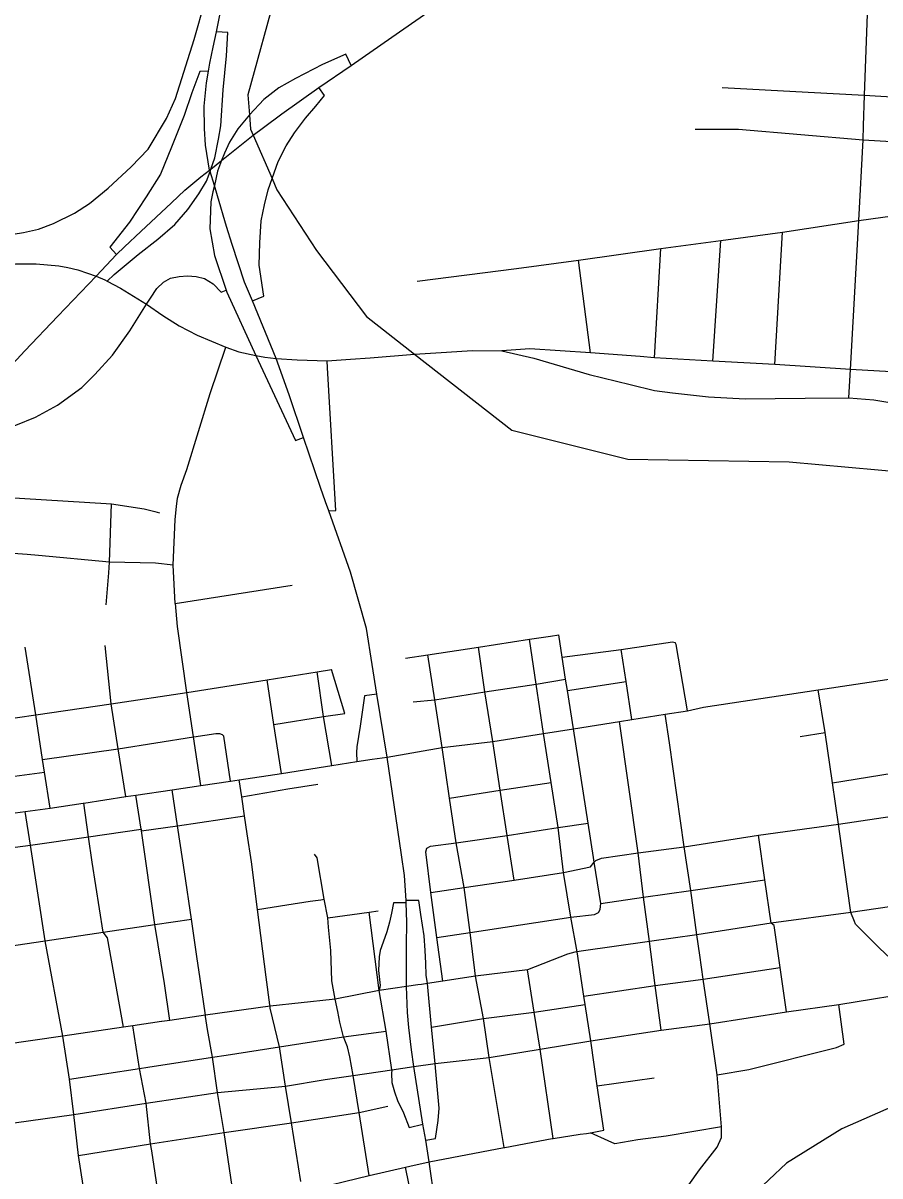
# Model space of a CAD drawing. Extents: x 1729596 to 1934326, y 644115 to 911751.
# Drawn here: x 1821078 to 1825769, y 712004 to 718312 of the extents above; entities that cross this region are included whole.
import ezdxf

# ---------------------------------------------------------------- set-up
doc = ezdxf.new("R2010")
doc.units = 0
for name, color, linetype in [('GM_X_City_Street', 7, 'Continuous'), ('GM_X_Interchange_Ramps', 7, 'Continuous'), ('GM_X_Interstate_Route', 7, 'Continuous'), ('GM_X_State_Route', 7, 'Continuous'), ('GM_X_Township', 7, 'Continuous'), ('GM_X_US_Route', 7, 'Continuous')]:
    doc.layers.add(name, color=color, linetype=linetype)

msp = doc.modelspace()

# ---------------------------------------------------------------- linework, layer by layer
at = {"layer": 'GM_X_City_Street'}
for points in [[(1825679.5, 717748.7), (1825683.5, 717916.3), (1825704.9, 718460.8), (1825717.3, 718785.6), (1825716.4, 718828.2), (1825686.9, 718942.5), (1825656.5, 719005.8), (1825556.2, 719149.7), (1825505.5, 719215.9), (1825443.4, 719335.4), (1825433.4, 719371.2), (1825373.9, 719782.8), (1825313.3, 720210), (1825244, 720648.8), (1825194, 721020.1), (1825145, 721362.7), (1825093.8, 721718.6), (1825028.7, 722172.6), (1825008.7, 722334.1), (1824962.7, 722631.8), (1824921.9, 722917.4), (1824826.4, 723551.1), (1824820.4, 723602.3), (1824732.5, 724216)], [(1820208.3, 717254.3), (1820226, 717250.6), (1820291, 717235), (1820400.4, 717207.2), (1820561, 717176.8), (1820712, 717154.2), (1820819.7, 717146.9), (1820939.5, 717148.2), (1821024.5, 717156.8), (1821080.4, 717165.3), (1821161.7, 717184.6), (1821244.2, 717215), (1821359.6, 717271.4), (1821442.1, 717323.5), (1821543.4, 717409), (1821670.3, 717524.5), (1821763, 717621.5), (1821863.5, 717789.9), (1821912.7, 717898.9), (1822014.9, 718220.8), (1822074.3, 718432.4), (1822094.6, 718529.9)], [(1824906, 717959.9), (1825376.8, 717933.5)], [(1825376.8, 717933.5), (1825683.5, 717916.3), (1825742.9, 717912.8)], [(1825742.9, 717912.8), (1826736.6, 717854.5)], [(1824757.4, 717730.6), (1824993.8, 717730.7), (1825677.7, 717673.2), (1826238.2, 717640.7)], [(1825598.7, 716261.9), (1825607.8, 716416.3), (1825652.9, 717232.3), (1825677.7, 717673.2), (1825679.5, 717748.7)], [(1825652.9, 717232.3), (1826218.1, 717309.2), (1826327.4, 717324.8), (1826820.1, 717392.5), (1826861.8, 717400.3)], [(1823779.5, 716969.6), (1824118.7, 717013.6), (1824569.3, 717077.4), (1824898.4, 717122.2), (1825235.9, 717168), (1825652.9, 717232.3)], [(1825193.4, 716443.3), (1825235.9, 717168)], [(1824535.4, 716480.6), (1824569.3, 717077.4)], [(1824854.8, 716462.4), (1824898.4, 717122.2)], [(1824184.7, 716507.6), (1824118.7, 717013.6)], [(1823236.3, 716899.3), (1823779.5, 716969.6)], [(1821900.7, 715346.4), (1821910, 715594.7), (1821918.2, 715667.1), (1821924.4, 715712.6), (1821943.1, 715783), (1821974.1, 715869.9), (1822102.6, 716284.9), (1822187.7, 716537.9)], [(1820700.9, 715733.2), (1821562.3, 715681.6), (1821741.7, 715653.4), (1821799.5, 715639.9), (1821825.4, 715631.2)], [(1821547.3, 715304.5), (1821552, 715362.9), (1821562.3, 715681.6)], [(1821162.6, 715397.6), (1821099.9, 715403.2), (1820530, 715444.3)], [(1821900.7, 715346.4), (1821802.7, 715355.8), (1821552, 715362.9), (1821162.6, 715397.6)], [(1821533.4, 715129.1), (1821547.3, 715304.5)], [(1821911.7, 715135), (1821911.6, 715136.6), (1821900.7, 715346.4)], [(1821911.6, 715136.6), (1822550.8, 715237.1)], [(1822050.9, 714139.4), (1822010.7, 714406.1), (1821975.3, 714649.1), (1821922.8, 715009.3), (1821911.7, 715135)], [(1823171.8, 714836.2), (1823293.5, 714854.8), (1823571.5, 714896.4), (1823849.6, 714940.2), (1823964.8, 714957.7), (1824010.6, 714965)], [(1823927.7, 714423.8), (1823886.1, 714694.6), (1823849.6, 714940.2)], [(1824090.7, 714450.4), (1824058, 714660.6), (1824048.4, 714721.4), (1824029.2, 714843), (1824010.6, 714965)], [(1824029.2, 714843), (1824351.8, 714885), (1824632.4, 714926.6), (1824647.6, 714922.5)], [(1821225.8, 714017), (1821195.1, 714213.9), (1821185, 714282.1), (1821148.5, 714527), (1821089.5, 714897.1)], [(1821640.4, 714079.2), (1821598.9, 714340.6), (1821560, 714587), (1821526.9, 714906.3)], [(1823650.4, 714381.2), (1823606, 714652.1), (1823571.5, 714896.4)], [(1824411.3, 714501.6), (1824379, 714709.4), (1824351.8, 714885)], [(1824715.9, 714549.2), (1824653.2, 714911.3), (1824647.6, 714922.5)], [(1823372.3, 714347.6), (1823331.6, 714608.5), (1823293.5, 714854.8)], [(1819728.8, 714315.6), (1820544.4, 714437.2), (1820845.6, 714482.2), (1821148.5, 714527), (1821560, 714587), (1821975.3, 714649.1), (1822147.6, 714676.4), (1822413.7, 714718.5), (1822688.7, 714762), (1822766.8, 714775.1)], [(1822768.1, 714249), (1822723.6, 714517.3), (1822688.7, 714762)], [(1822839.2, 714534), (1822766.8, 714775.1)], [(1822492.2, 714205.8), (1822451.2, 714473.4), (1822413.7, 714718.5)], [(1823213.2, 714597.3), (1823331.6, 714608.5), (1823606, 714652.1), (1823886.1, 714694.6), (1824048.4, 714721.4)], [(1824058, 714660.6), (1824379, 714709.4)], [(1825629.3, 713395.5), (1825609.5, 713445.6), (1825575.3, 713691.7), (1825542, 713928.8), (1825509.3, 714155), (1825469.8, 714430), (1825430.7, 714663.4)], [(1822451.2, 714473.4), (1822723.6, 714517.3), (1822839.2, 714534)], [(1824570.8, 712801.2), (1824538.5, 713045.1), (1824506.8, 713286.8), (1824475.1, 713528.5), (1824445.3, 713772.6), (1824342.2, 714490.4)], [(1824782.5, 713212.7), (1824767, 713323), (1824732.8, 713565.8), (1824696.7, 713805.2), (1824616, 714373.5), (1824593.7, 714530)], [(1822013, 714406.4), (1822133.3, 714425.1), (1822153.9, 714425), (1822167.4, 714419.3)], [(1824184.9, 712239.4), (1824257.8, 712255), (1824221.3, 712496.3), (1824186.6, 712742.9), (1824154.8, 712941.6), (1824148, 712987.5), (1824110.9, 713230.9), (1824076.7, 713419.7), (1824036.1, 713664.3), (1824007.5, 713910.4), (1823968.6, 714156.6), (1823927.7, 714423.8)], [(1824201.2, 713745.8), (1824172.3, 713934.8), (1824090.7, 714450.4)], [(1825331.2, 714407.6), (1825469.8, 714430)], [(1821599.5, 714340.7), (1822010.7, 714406.1), (1822013, 714406.4)], [(1822212.8, 714163.8), (1822177.3, 714409.8), (1822167.4, 714419.3)], [(1823766.8, 713623), (1823728.1, 713867.2), (1823690.7, 714114), (1823650.4, 714381.2)], [(1821185, 714282.1), (1821598.9, 714340.6), (1821599.5, 714340.7)], [(1823550.9, 713128.2), (1823525.7, 713336.4), (1823492.4, 713582.7), (1823449.9, 713827), (1823413.4, 714070.7), (1823372.3, 714347.6)], [(1820879.5, 714170.7), (1820892.7, 714172.7), (1821195.1, 714213.9)], [(1822429.1, 712940.9), (1822409.7, 713091.3), (1822362, 713461.3), (1822328.4, 713721.8), (1822305.1, 713876.2), (1822290.4, 713973.3), (1822274.9, 714078.3), (1822260.8, 714171)], [(1825509.3, 714155), (1825835.2, 714207.8)], [(1821952.3, 713727.3), (1821924.2, 713919.6), (1821895.1, 714116.4)], [(1822274.9, 714078.3), (1822528.1, 714122), (1822691.9, 714147.2)], [(1823413.4, 714070.7), (1823690.7, 714114), (1823968.6, 714156.6)], [(1821456.6, 713721.3), (1821435.4, 713859.4), (1821410.5, 714044.3)], [(1821882, 712855), (1821851.6, 713056.2), (1821798.9, 713379.5), (1821725.7, 713891.3), (1821724, 713901.9), (1821696.1, 714087.3)], [(1821610.4, 710722.8), (1821550.3, 711034.5), (1821500, 711338.3), (1821477.4, 711488.5), (1821454.9, 711646.5), (1821381.4, 712116.6), (1821355.7, 712340.2), (1821332.4, 712533.3), (1821296, 712769.2), (1821198.6, 713290.2), (1821119.4, 713812.8), (1821090.4, 713997.4)], [(1823309.8, 713554.3), (1823492.4, 713582.7), (1823766.8, 713623), (1824036.1, 713664.3), (1824185.2, 713695.2), (1824205, 713720.9), (1824214.4, 713729.1), (1824245.3, 713742), (1824445.3, 713772.6), (1824696.7, 713805.2), (1825104.9, 713868.2), (1825542, 713928.8), (1825958.5, 713990.1)], [(1820157.2, 713664), (1820476.8, 713713.9), (1820796.8, 713760.1), (1820827, 713769.4), (1820865.8, 713781.5), (1821119.4, 713812.8), (1821435.4, 713859.4), (1821724, 713901.9), (1821725.7, 713891.3), (1821924.2, 713919.6)], [(1821924.2, 713919.6), (1822290.4, 713973.3)], [(1823282.1, 713777.7), (1823288.1, 713798.1), (1823307.9, 713808.5), (1823449.9, 713827), (1823728.1, 713867.2), (1824007.5, 713910.4), (1824172.3, 713934.8)], [(1825192.3, 713361), (1825190.5, 713373.9), (1825172.7, 713387.3), (1825139.2, 713624.2), (1825104.9, 713868.2)], [(1822031, 713192.3), (1821999.3, 713409.6), (1821961.2, 713667.2), (1821952.3, 713727.3)], [(1822786.9, 712971.6), (1822768.8, 713071.4), (1822763.5, 713236.9), (1822750.6, 713364.4), (1822746.1, 713416.7), (1822726.3, 713517.4), (1822688.3, 713743.7), (1822673, 713764.8)], [(1823375.6, 713069.7), (1823343.8, 713307.8), (1823309.8, 713554.3), (1823282.1, 713777.7)], [(1824240.8, 713494.2), (1824205, 713720.9), (1824201.2, 713745.8)], [(1821627.1, 712817.8), (1821540.9, 713306.3), (1821515.7, 713337.2), (1821456.6, 713721.3)], [(1824732.8, 713565.8), (1825139.2, 713624.2)], [(1824240.8, 713494.2), (1824475.1, 713528.5), (1824732.8, 713565.8)], [(1822362, 713461.3), (1822521.6, 713486.3), (1822649.6, 713507.2), (1822708.6, 713514.8), (1822726.3, 713517.4)], [(1824076.7, 713419.7), (1824206.5, 713435.2), (1824228.1, 713445), (1824237.2, 713461.4), (1824240.8, 713494.2)], [(1822746.1, 713416.7), (1822973.4, 713446.8), (1823022.1, 713454.3)], [(1823096.8, 712583.7), (1823065.4, 712796.4), (1823027.1, 713018.3), (1822973.4, 713446.8)], [(1823525.7, 713336.4), (1824076.7, 713419.7)], [(1820233.6, 713147.2), (1820553.5, 713195.4), (1820875.4, 713242), (1821198.6, 713290.2), (1821515.7, 713337.2), (1821798.9, 713379.5), (1821999.3, 713409.6)], [(1825257.5, 712901.2), (1825223.1, 713143.6), (1825192.3, 713361)], [(1826012.8, 713018.8), (1825766.7, 713249.7), (1825691.5, 713324.9), (1825634.8, 713381.5), (1825629.3, 713395.5)], [(1823343.8, 713307.8), (1823525.7, 713336.4)], [(1822237.9, 711848.2), (1822179.3, 712241.5), (1822142.6, 712460.8), (1822115.4, 712652.9), (1822088.6, 712804.5), (1822077.4, 712876.5), (1822076.4, 712882.7), (1822045.2, 713095), (1822031, 713192.3)], [(1824901.7, 712272.7), (1824878.5, 712557.5), (1824837.6, 712835.2), (1824801, 713081.3), (1824782.5, 713212.7)], [(1823630.2, 712652.6), (1823597.8, 712864.8), (1823554.8, 713096.6), (1823550.9, 713128.2)], [(1823980.3, 712209.2), (1823908, 712696.9), (1823875.2, 712899.8), (1823840, 713132)], [(1824148, 712987.5), (1824538.5, 713045.1), (1824801, 713081.3), (1825223.1, 713143.6)], [(1823334.8, 712619), (1823314.4, 712817.9), (1823291.9, 713057.1)], [(1822885.2, 712553.3), (1822867.2, 712656.2), (1822853.3, 712710.4), (1822831.7, 712765.1), (1822812.7, 712845.1), (1822800.6, 712904), (1822786.9, 712971.6)], [(1822598.6, 711973.5), (1822546.8, 712295), (1822515, 712494.6), (1822482.1, 712709.4), (1822431.6, 712921.9), (1822430.1, 712933.2), (1822429.1, 712940.9)], [(1823314.4, 712817.9), (1823597.8, 712864.8), (1823875.2, 712899.8), (1824154.8, 712941.6)], [(1824878.5, 712557.5), (1825051.4, 712586.8), (1825530.2, 712706.9), (1825573.6, 712724.1), (1825543.8, 712941.7)], [(1821782.4, 712140.5), (1821776.5, 712179.1), (1821752.8, 712402.6), (1821715.5, 712592.4), (1821678.6, 712825.3)], [(1822189.4, 712664.3), (1822482.1, 712709.4), (1822831.7, 712765.1), (1823065.4, 712796.4)], [(1821760.8, 712599.2), (1822115.4, 712652.9), (1822189.4, 712664.3)], [(1821332.4, 712533.3), (1821715.5, 712592.4), (1821760.8, 712599.2)], [(1823710.9, 712158.7), (1823630.2, 712652.6)], [(1822973.1, 712005.9), (1822917.5, 712350.5), (1822885.2, 712553.3)], [(1824221.3, 712496.3), (1824533.5, 712541.3)], [(1821381.4, 712116.6), (1821776.5, 712179.1), (1822179.3, 712241.5), (1822546.8, 712295), (1822917.5, 712350.5), (1823074.4, 712385.9)], [(1823975.2, 712208.2), (1823980.3, 712209.2), (1824127.6, 712231.6), (1824163.2, 712236.8), (1824184.9, 712239.4)], [(1824901.7, 712272.7), (1824598.1, 712222), (1824443.6, 712201.2), (1824317.7, 712179.5), (1824281.7, 712195.7), (1824184.9, 712239.4)], [(1824208.8, 711403.5), (1824276, 711411.5), (1824347.5, 711448.2), (1824401, 711514.1), (1824470.7, 711620), (1824584.2, 711738.5), (1824673.6, 711885.2), (1824781.2, 712037.1), (1824878.4, 712162.1), (1824901.9, 712213.3), (1824901.7, 712272.7)], [(1823194.7, 712057.7), (1823300.3, 712080.5), (1823710.9, 712158.7), (1823714.8, 712159.4)], [(1823714.8, 712159.4), (1823975.2, 712208.2)], [(1822016.3, 710829.4), (1821942.7, 711125.7), (1821894.9, 711426.9), (1821843.7, 711738.5), (1821782.4, 712140.5)], [(1822627.7, 711922.2), (1822973.1, 712005.9), (1823171.8, 712052.8), (1823194.7, 712057.7)], [(1823230, 711746.4), (1823233.5, 711747.2), (1823224.8, 711793.2), (1823171.8, 712052.8)]]:
    msp.add_lwpolyline(points, dxfattribs=at)
at = {"layer": 'GM_X_Interchange_Ramps'}
for points in [[(1821537.6, 716899.7), (1821577, 716935.3), (1821708.4, 717045.2), (1821815.9, 717128.8), (1821909.1, 717210), (1821980.8, 717291.3), (1822040.5, 717377.3), (1822083.1, 717445.9), (1822101.6, 717499.6), (1822106, 717512.3), (1822127.4, 717574.3), (1822148.2, 717676.4), (1822160, 717750.1), (1822174.3, 717946), (1822191.1, 718132.4), (1822198.3, 718259.1), (1822136.4, 718263.7)], [(1822874.9, 718079.5), (1822845.8, 718142), (1822716.8, 718084.6), (1822568.6, 718008.2), (1822477.8, 717958), (1822396.6, 717893.5), (1822317, 717810.3), (1822253.2, 717733.4), (1822207.8, 717659.3), (1822180.7, 717600.5), (1822163.5, 717559.7), (1822143.3, 717501.6), (1822125.2, 717422.6), (1822117.2, 717387.6), (1822105.1, 717334.3), (1822100.3, 717186.2), (1822126.6, 717040.4), (1822189.9, 716850.4), (1822193.5, 716839.7), (1822352.7, 716491.9), (1822568.6, 716027.2), (1822613.4, 716044.5)], [(1822092.9, 718048.5), (1822045.3, 718046.4), (1822002.3, 717929.3), (1821959.3, 717805.1), (1821890, 717633), (1821830.2, 717484.9), (1821751.4, 717360.6), (1821660.6, 717222), (1821553.1, 717085.8), (1821589.6, 717044.9)], [(1822334.1, 716791.4), (1822396.6, 716818.2), (1822370.3, 716987.8), (1822375.1, 717109.7), (1822382.2, 717229.2), (1822399, 717317.6), (1822420.5, 717398.8), (1822440.9, 717460.3), (1822475.4, 717554.1), (1822518.4, 717640.2), (1822563.8, 717711.9), (1822623.6, 717790.7), (1822680.9, 717857.6), (1822728.7, 717915), (1822697.3, 717959.8)], [(1821754.1, 716772.9), (1821775.3, 716806.2), (1821811.2, 716858.8), (1821847, 716894.7), (1821886.1, 716915.3), (1821932.6, 716925.8), (1821978.4, 716928.1), (1822026.2, 716925.7), (1822071.6, 716913.8), (1822119.4, 716885.1), (1822162.4, 716839.7), (1822189.9, 716850.4)], [(1822751.5, 715642.9), (1822790.4, 715644.8), (1822744.8, 716426.1), (1822742.6, 716464.1)], [(1823014.6, 714639.8), (1822947.3, 714631.4), (1822923.2, 714464), (1822905.1, 714351.9), (1822902.7, 714321), (1822905.1, 714271.2)], [(1823175.7, 713498.4), (1823106.2, 713497.9), (1823095.2, 713442), (1823084.2, 713392.6), (1823069.5, 713340.3), (1823049.4, 713283.5), (1823032.9, 713236.7), (1823027.1, 713203.1), (1823024.6, 713127.8), (1823033.8, 713045.4), (1823027.1, 713018.3)], [(1823291.9, 713057.1), (1823285.1, 713101.8), (1823283.2, 713167.7), (1823279.9, 713236.8), (1823273.3, 713316.9), (1823265.3, 713376.5), (1823256.3, 713433.6), (1823244.7, 713510.5), (1823175.4, 713510.1)], [(1823282.2, 712199.5), (1823336.4, 712208.4), (1823350, 712306.4), (1823356.2, 712374.7), (1823336.1, 712595.3), (1823334.8, 712619)], [(1823096.8, 712583.7), (1823095.8, 712563.8), (1823096, 712515.6), (1823111.2, 712463.6), (1823127.2, 712416.2), (1823159.9, 712348.8), (1823190.8, 712269.1), (1823266.6, 712287.1)]]:
    msp.add_lwpolyline(points, dxfattribs=at)
at = {"layer": 'GM_X_Interstate_Route'}
for points in [[(1822393.7, 717739.6), (1822495.1, 717815.7), (1822697.3, 717959.8), (1822874.9, 718079.5), (1823096.6, 718234.1), (1823359.6, 718416.4)], [(1821890.1, 717328.4), (1821963.2, 717397.5), (1822050.5, 717470.2), (1822099.2, 717507.3), (1822106, 717512.3), (1822163.5, 717559.7), (1822338, 717697.7), (1822393.7, 717739.6)], [(1821478.5, 716926), (1821589.6, 717044.9), (1821632.6, 717087.4), (1821723.7, 717170.9), (1821890.1, 717328.4)], [(1821088.5, 716517.5), (1821268.5, 716707.2), (1821478.5, 716926)], [(1820337.6, 715996.4), (1820403.9, 716019.7), (1820491.6, 716058.8), (1820568.8, 716097), (1820654.8, 716145.6), (1820738.1, 716202.9), (1820890, 716320.9), (1821043.6, 716470.2), (1821088.5, 716517.5)]]:
    msp.add_lwpolyline(points, dxfattribs=at)
at = {"layer": 'GM_X_State_Route'}
for points in [[(1822099.2, 717507.3), (1822076.3, 717643.1), (1822071, 717735.1), (1822069.8, 717856.7), (1822082.5, 717985.1), (1822092.9, 718048.5), (1822099.9, 718091.6), (1822118.4, 718179.5), (1822136.4, 718263.7), (1822384.8, 719500.3), (1822388.1, 719525.2)], [(1822463.8, 716477.2), (1822334.1, 716791.4), (1822290.6, 716894.8), (1822223.6, 717100.7), (1822191.7, 717198.1), (1822142.2, 717367.2), (1822125.2, 717422.6), (1822101.6, 717499.6), (1822099.2, 717507.3)], [(1822733.6, 715692.8), (1822705.9, 715770.2), (1822613.4, 716044.5), (1822534.8, 716277.8), (1822463.8, 716477.2)], [(1823071.8, 714296), (1823014.6, 714639.8), (1822989.1, 714802), (1822958.6, 714998.6), (1822871.3, 715308.2), (1822751.5, 715642.9), (1822733.6, 715692.8)], [(1823177.8, 713039.9), (1823177.4, 713264.1), (1823179.2, 713392.7), (1823175.7, 713498.4), (1823175.4, 713510.1), (1823165.8, 713648.2), (1823149.7, 713759.9), (1823129.8, 713898.2), (1823071.8, 714296)], [(1823217.4, 712602.5), (1823203.8, 712693.7), (1823190.1, 712816.4), (1823182.8, 712898.1), (1823177.8, 713039.9)], [(1823300.3, 712080.5), (1823282.2, 712199.5), (1823266.6, 712287.1), (1823217.4, 712602.5)], [(1823808.3, 710576.3), (1823788.5, 710637.2), (1823760.2, 710739.9), (1823748.7, 710781.7), (1823675.3, 711046.1), (1823659.3, 711088.1), (1823650.1, 711112.6), (1823601.3, 711241.3), (1823581.3, 711294.1), (1823510.6, 711438.2), (1823437.1, 711583.1), (1823376, 711715.8), (1823332.4, 711866.1), (1823300.3, 712080.5)]]:
    msp.add_lwpolyline(points, dxfattribs=at)
at = {"layer": 'GM_X_Township'}
for points in [[(1822467.5, 718497.2), (1822308.6, 717919.2), (1822317, 717810.3), (1822323.1, 717731.4), (1822337.9, 717697.7), (1822440.9, 717460.3), (1822467.6, 717399), (1822684.4, 717066.7), (1822958.9, 716705.4), (1823221, 716500.6), (1823753.8, 716084.1), (1824389.6, 715925.2), (1825271.1, 715910.8), (1825921.4, 715853)], [(1825921.5, 712420.8), (1825560.2, 712261.8), (1825256.7, 712074), (1824967.7, 711799.3)]]:
    msp.add_lwpolyline(points, dxfattribs=at)
at = {"layer": 'GM_X_US_Route'}
for points in [[(1820291.4, 716920), (1820335.3, 716918.1), (1820421.9, 716917.8), (1820587.8, 716929.8), (1820699.9, 716945.1), (1820764.1, 716955.5), (1820810.1, 716963.3), (1820925.6, 716982.4), (1821037.6, 716994.5), (1821150.4, 716994.5), (1821273.7, 716983.2), (1821322.3, 716975), (1821377.9, 716961.5), (1821431.6, 716942.5)], [(1821431.6, 716942.5), (1821478.5, 716926), (1821525.7, 716906), (1821537.6, 716899.7), (1821610.6, 716861.4), (1821754.1, 716772.9)], [(1820337.6, 715996.4), (1820370, 715919), (1820451.6, 715941.6), (1820752, 716026.7), (1821039.3, 716110.8), (1821146.9, 716155.1), (1821266.7, 716220.2), (1821399.5, 716318.3), (1821471.2, 716389), (1821568.2, 716494.5), (1821662.3, 716628.5), (1821754.1, 716772.9)], [(1821754.1, 716772.9), (1821843.4, 716711.7), (1821931.8, 716654.8), (1822030.3, 716604.9), (1822187.7, 716537.9), (1822258.8, 716513.4), (1822352.7, 716491.9), (1822401.3, 716484.1), (1822463.8, 716477.2)], [(1822870.1, 716472.6), (1822978.5, 716479.8), (1823221, 716500.6), (1823395.2, 716511.9), (1823535.8, 716520.6), (1823699.3, 716517.7)], [(1824456.5, 716486.7), (1824184.7, 716507.6), (1823852.2, 716529.2), (1823699.3, 716517.7)], [(1823699.3, 716517.7), (1823873.9, 716478.9), (1824176.9, 716389.5), (1824401.9, 716334.1), (1824535.1, 716301.6), (1824632.6, 716288.8), (1824829.7, 716266), (1825031.9, 716255.8), (1825359.2, 716260.1), (1825598.7, 716261.9), (1825735, 716249.7), (1825822.2, 716235.8), (1825929.5, 716212.4), (1826021.4, 716183.1), (1826144.3, 716125.5), (1826260.2, 716061.4), (1826358.2, 715993.9)], [(1822463.8, 716477.2), (1822578.4, 716468.5), (1822742.6, 716464.1), (1822870.1, 716472.6)], [(1825830.1, 716404), (1825607.8, 716416.3), (1825193.4, 716443.3), (1824854.8, 716462.4), (1824535.4, 716480.6), (1824456.5, 716486.7)], [(1823071.8, 714296), (1823372.3, 714347.6), (1823650.4, 714381.2), (1823927.7, 714423.8), (1824090.7, 714450.4), (1824342.2, 714490.4), (1824411.3, 714501.6), (1824593.7, 714530), (1824715.9, 714549.2), (1824803.1, 714568.6), (1825430.7, 714663.4), (1825843.5, 714725.6), (1826468.1, 714819.9), (1826478.3, 714821.4)], [(1822988.5, 714283.6), (1823071.8, 714296)], [(1820279.8, 713876.4), (1820450.7, 713901.3), (1820619.4, 713928), (1820770.4, 713951.2), (1820923, 713975.2), (1821090.4, 713997.4), (1821225.8, 714017), (1821407, 714043.8), (1821410.5, 714044.3), (1821640.4, 714079.2), (1821696.1, 714087.3), (1821895.1, 714116.4), (1822050.9, 714139.4), (1822212.8, 714163.8), (1822260.8, 714171), (1822492.2, 714205.8), (1822619.1, 714225.6), (1822768.1, 714249), (1822905.1, 714271.2), (1822988.5, 714283.6)], [(1826607.9, 713593.4), (1826313.7, 713549.3), (1826032.1, 713507), (1825609.5, 713445.6), (1825172.7, 713387.3), (1824767, 713323), (1824506.8, 713286.8), (1824133, 713234)], [(1824133, 713234), (1824110.9, 713230.9), (1824098.8, 713229.1), (1824059.1, 713216.8), (1823840, 713132), (1823554.8, 713096.6), (1823375.6, 713069.7), (1823291.9, 713057.1), (1823259.5, 713052.2), (1823239, 713049.1)], [(1823239, 713049.1), (1823177.8, 713039.9), (1823027.1, 713018.3)], [(1822770.1, 712969.8), (1822430.1, 712933.2), (1822076.4, 712882.7), (1821882, 712855), (1821837.7, 712848.7), (1821836.6, 712848.5)], [(1823027.1, 713018.3), (1822786.9, 712971.6), (1822770.1, 712969.8)], [(1823217.4, 712602.5), (1823334.8, 712619), (1823630.2, 712652.6), (1823908, 712696.9), (1824186.6, 712742.9), (1824570.8, 712801.2), (1824837.6, 712835.2), (1825257.5, 712901.2), (1825543.8, 712941.7), (1826012.8, 713018.8)], [(1821836.6, 712848.5), (1821678.6, 712825.3), (1821627.1, 712817.8), (1821296, 712769.2), (1820967.1, 712721), (1820633.5, 712672.1), (1820290.5, 712621.8), (1819973.5, 712575.3)], [(1820031.9, 712145.6), (1820111, 712157.4), (1820348.3, 712192.9), (1820700.5, 712245.5), (1821029.7, 712294.6), (1821355.7, 712340.2), (1821752.8, 712402.6), (1822142.6, 712460.8), (1822515, 712494.6), (1822732.1, 712532.3), (1822885.2, 712553.3), (1823096.8, 712583.7), (1823157.1, 712593.1)], [(1823157.1, 712593.1), (1823217.4, 712602.5)]]:
    msp.add_lwpolyline(points, dxfattribs=at)

doc.saveas('drawing.dxf')
